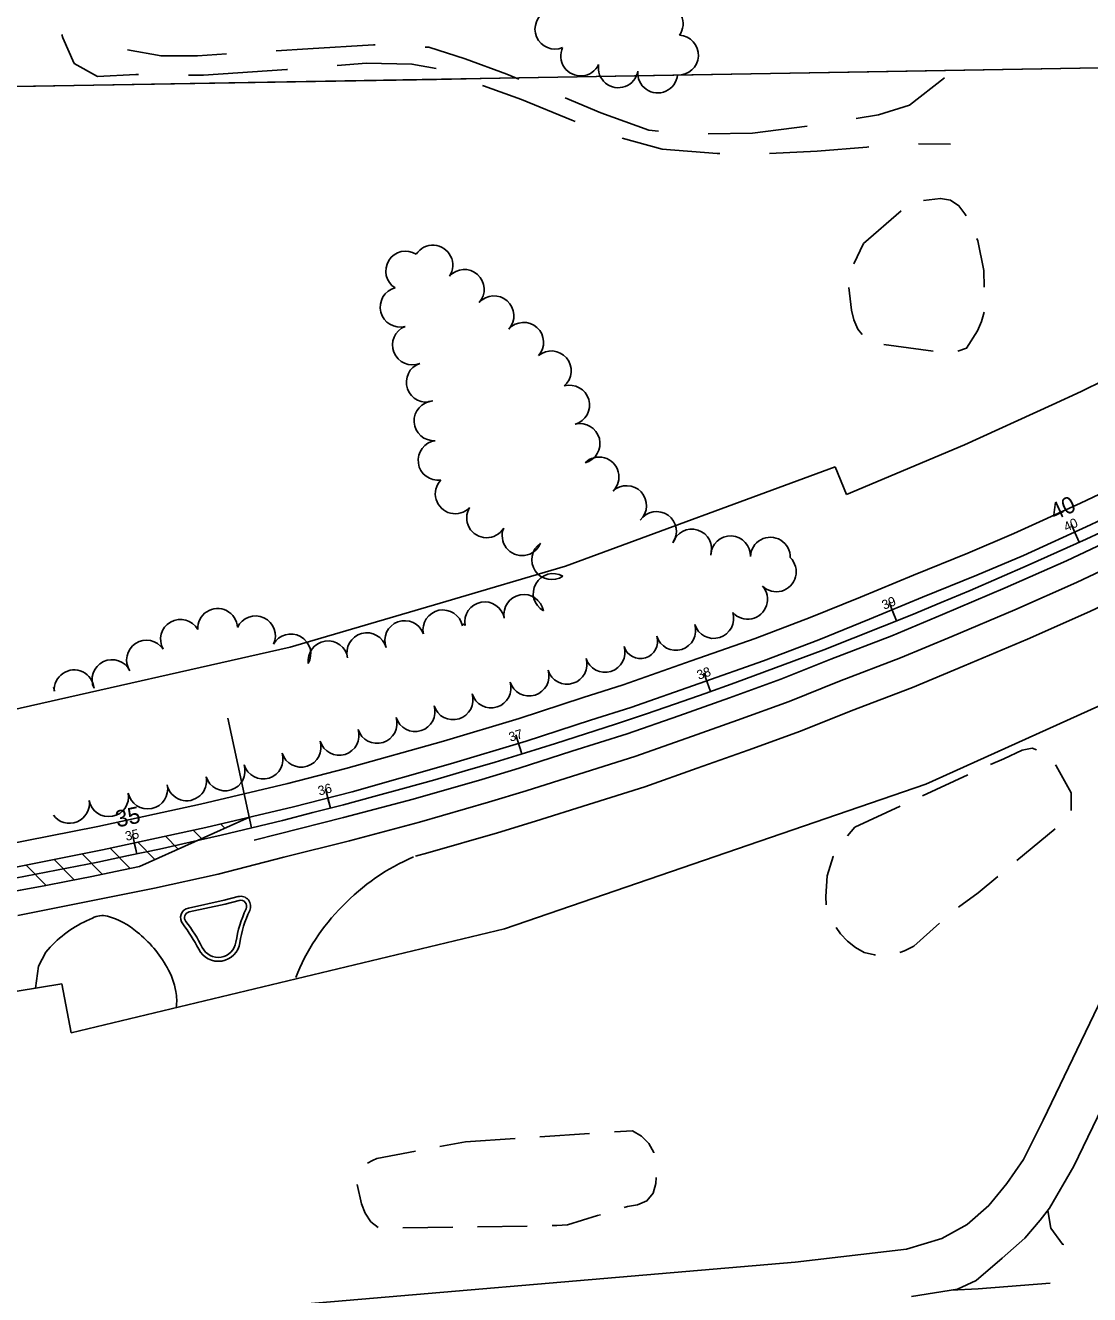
# Model space of a CAD drawing. Extents: x -2233 to 187241, y 4582 to 150524.
# Drawn here: x 103601 to 104136, y 58194 to 58832 of the extents above; entities that cross this region are included whole.
import ezdxf

# ---------------------------------------------------------------- set-up
doc = ezdxf.new("R2010")
doc.units = 0
for name, color, linetype in [('BLDG', 7, 'Continuous'), ('DRIVWY', 7, 'Continuous'), ('DV_X_Corp_Line', 7, 'Continuous'), ('GE_X_CL_100', 7, 'Continuous'), ('GE_X_CL_20', 7, 'Continuous'), ('GE_X_CL_2000', 7, 'Continuous'), ('GE_X_CL_50', 7, 'Continuous'), ('PM_P_Transverse_Line', 7, 'Continuous'), ('PM_X_CL_Double_Solid', 7, 'Continuous'), ('PM_X_Lane_Line', 7, 'Continuous'), ('PV_X_Driveway', 7, 'Continuous'), ('PV_X_Shoulder', 7, 'Continuous'), ('ROAD', 7, 'Continuous'), ('RW_X_Fee_RW', 7, 'Continuous'), ('SC_Scratch2', 7, 'Continuous'), ('TREES', 7, 'Continuous')]:
    doc.layers.add(name, color=color, linetype=linetype)

msp = doc.modelspace()

# ---------------------------------------------------------------- linework, layer by layer
at = {"layer": 'BLDG'}
for p, q in [((104022.26, 58721.93), (104041.08, 58738.38)), ((104017.32, 58711.6), (104022.26, 58721.93)), ((104057.17, 58667.68), (104032.4, 58671.05)), ((104051.91, 58444.23), (104074.59, 58454.72)), ((104017.88, 58428.47), (104040.57, 58438.98)), ((104014.17, 58424.11), (104017.88, 58428.47)), ((104118.56, 58427.62), (104099.31, 58411.66)), ((103822.17, 58270.37), (103847.12, 58272.01)), ((103859.59, 58272.82), (103884.54, 58274.46)), ((103809.28, 58267.94), (103822.17, 58270.37)), ((103815.74, 58227.45), (103790.74, 58227.08)), ((103853.23, 58227.99), (103828.24, 58227.63))]:
    msp.add_line(p, q, dxfattribs=at)
for points in [[(104052.42, 58743.43), (104060.97, 58744.55), (104065.94, 58743.66), (104070.15, 58740.83), (104073.21, 58736.75), (104073.78, 58735.75)], [(104079.14, 58724.46), (104079.68, 58723.22), (104082.77, 58708.27), (104082.82, 58699.89)], [(104021.53, 58676.09), (104019.45, 58678.79), (104017.31, 58683.52), (104016.11, 58688.4), (104014.83, 58699.7)], [(104082.85, 58687.4), (104081.51, 58682.64), (104079.48, 58677.94), (104074.02, 58669.19), (104069.61, 58667.83)], [(104085.97, 58459.92), (104092.75, 58462.89), (104101.99, 58467.22), (104106.95, 58468.14), (104109.15, 58467.33)], [(104118.7, 58459.74), (104119.06, 58459.26), (104126.52, 58445.66), (104126.55, 58436.78)], [(104003.53, 58389.49), (104003.25, 58393.71), (104004.01, 58403.94), (104007.02, 58413.68), (104007.12, 58413.98)], [(104089.69, 58403.68), (104079.88, 58395.55), (104070, 58388.29)], [(104060.44, 58380.25), (104047.47, 58368.74), (104042.89, 58366.39), (104040.54, 58365.51)], [(104028.25, 58364.21), (104027.72, 58364.23), (104022.6, 58365.4), (104018.26, 58368.02), (104014.2, 58371.14), (104010.64, 58374.92), (104008.5, 58378.1)], [(103897.01, 58275.28), (103906.18, 58275.88), (103910.59, 58273.19), (103914.3, 58269.48), (103916.79, 58264.97), (103916.84, 58264.73)], [(103772.92, 58259.55), (103775.48, 58260.99), (103777.56, 58261.94), (103797, 58265.61)], [(103918.01, 58252.33), (103917.88, 58249.44), (103916.56, 58244.53), (103913.37, 58240.61), (103908.56, 58238.69), (103903.6, 58237.85), (103901.91, 58237.34)], [(103778.34, 58227.18), (103774.63, 58230.1), (103771.78, 58234.53), (103769.87, 58239.2), (103767.65, 58248.92)], [(103889.95, 58233.69), (103888.46, 58233.24), (103873.47, 58228.63), (103868.07, 58228.21), (103865.73, 58228.18)]]:
    msp.add_lwpolyline(points, dxfattribs=at)
at = {"layer": 'DRIVWY'}
msp.add_line((104049.84, 58771.95), (104066.03, 58771.87), dxfattribs=at)
for points in [[(103619.24, 58826.98), (103619.72, 58825.27), (103625.47, 58812.37), (103637.19, 58805.87), (103656.54, 58806.85), (103657.86, 58806.83)], [(103701.99, 58817.16), (103687.46, 58816.22), (103669.18, 58816.19), (103652.3, 58819.25)], [(103776.85, 58821.74), (103776.01, 58821.77), (103742.91, 58819.79), (103726.93, 58818.76)], [(103849.05, 58804.52), (103842.87, 58806.95), (103822.06, 58814.74), (103803.72, 58820.53), (103801.82, 58820.62)], [(103682.86, 58806.55), (103690.51, 58806.47), (103732.37, 58809.32), (103732.76, 58809.35)], [(103757.68, 58811.39), (103772.43, 58812.6), (103795.24, 58812.1), (103807.42, 58809.88)], [(103830.76, 58801.35), (103831.19, 58801.15), (103850.33, 58794.29), (103875.55, 58783.82), (103877.32, 58783.16)], [(104062.89, 58805.16), (104045.39, 58791.39), (104029.83, 58786.56), (104018.55, 58784.72)], [(103919.14, 58778.42), (103914.32, 58778.8), (103890.27, 58787.63), (103872.22, 58795.15)], [(103900.88, 58774.83), (103921.03, 58769.23), (103948.69, 58767.12), (103950.03, 58767.12)], [(103993.85, 58780.85), (103966.51, 58777.3), (103944.09, 58777.02)], [(103975.03, 58767.17), (103998.98, 58768.34), (104023.94, 58770.31), (104024.92, 58770.41)], [(104122.98, 58218.73), (104122.21, 58218.84), (104116.45, 58226.99), (104114.82, 58235.82)], [(104066.24, 58195.79), (104066.3, 58195.77), (104079.9, 58196.41), (104116.11, 58199.24)]]:
    msp.add_lwpolyline(points, dxfattribs=at)
at = {"layer": 'DV_X_Corp_Line'}
for p, q in [((103936.01, 58806.62), (103830.01, 58804.79)), ((103936.01, 58806.62), (103830.01, 58804.79)), ((103830.01, 58804.79), (103936.01, 58806.62)), ((103830.01, 58804.79), (103936.01, 58806.62)), ((104024.93, 58808.15), (103936.01, 58806.62)), ((104024.93, 58808.15), (103936.01, 58806.62)), ((103936.01, 58806.62), (104024.93, 58808.15)), ((103936.01, 58806.62), (104024.93, 58808.15)), ((104256.43, 58812.15), (104024.93, 58808.15)), ((104256.43, 58812.15), (104024.93, 58808.15)), ((104024.93, 58808.15), (104256.43, 58812.15)), ((104024.93, 58808.15), (104256.43, 58812.15)), ((103605.04, 58800.91), (103465.01, 58798.49)), ((103605.04, 58800.91), (103465.01, 58798.49)), ((103465.01, 58798.49), (103605.04, 58800.91)), ((103465.01, 58798.49), (103605.04, 58800.91)), ((103807.61, 58804.4), (103605.04, 58800.91)), ((103807.61, 58804.4), (103605.04, 58800.91)), ((103605.04, 58800.91), (103807.61, 58804.4)), ((103605.04, 58800.91), (103807.61, 58804.4)), ((103830.01, 58804.79), (103807.61, 58804.4)), ((103830.01, 58804.79), (103807.61, 58804.4)), ((103807.61, 58804.4), (103830.01, 58804.79)), ((103807.61, 58804.4), (103830.01, 58804.79))]:
    msp.add_line(p, q, dxfattribs=at)
at = {"layer": 'GE_X_CL_100'}
for p, q in [((104130.7, 58571.72), (104126.55, 58580.82)), ((104038.86, 58532.17), (104035.11, 58541.44)), ((103945.39, 58496.66), (103942.04, 58506.09)), ((103850.45, 58465.27), (103847.52, 58474.83)), ((103754.24, 58438.04), (103751.73, 58447.72)), ((103656.93, 58415.04), (103654.84, 58424.82))]:
    msp.add_line(p, q, dxfattribs=at)
at = {"layer": 'GE_X_CL_20'}
msp.add_arc((103178.49, 60656.39), 2291.85, 271.61534, 297.032, dxfattribs=at)
at = {"layer": 'GE_X_CL_2000'}
msp.add_arc((103178.49, 60656.39), 2291.85, 271.61534, 297.032, dxfattribs=at)
at = {"layer": 'GE_X_CL_50'}
for p, q in [((104130.7, 58571.72), (104128.62, 58576.27)), ((104038.86, 58532.17), (104036.99, 58536.81)), ((103945.39, 58496.66), (103943.72, 58501.38)), ((103850.45, 58465.27), (103848.99, 58470.05)), ((103754.24, 58438.04), (103752.98, 58442.88)), ((103656.93, 58415.04), (103655.88, 58419.93))]:
    msp.add_line(p, q, dxfattribs=at)
at = {"layer": 'PM_P_Transverse_Line'}
for p, q in [((103699.02, 58430.11), (103701.15, 58427.96)), ((103671.33, 58423.97), (103677.76, 58417.47)), ((103685.24, 58426.98), (103689.46, 58422.72)), ((103643.51, 58417.96), (103653.63, 58407.74)), ((103657.42, 58420.97), (103666.07, 58412.23)), ((103615.38, 58412.27), (103625.55, 58402)), ((103629.47, 58415.09), (103639.62, 58404.83)), ((103601.29, 58409.45), (103611.39, 58399.24))]:
    msp.add_line(p, q, dxfattribs=at)
at = {"layer": 'PM_X_CL_Double_Solid'}
msp.add_line((103658.27, 58408.73), (103713.63, 58433.56), dxfattribs=at)
msp.add_lwpolyline([(104549.42, 58789.22), (104480.85, 58754.57), (104407.51, 58716.42), (104337.15, 58681.31), (104276.07, 58649.94), (104219.28, 58620.77), (104178.58, 58600.57), (104136.35, 58580.42), (104102.59, 58565.09), (104079.21, 58555.12), (104051.85, 58544.04), (104025.19, 58532.98), (103999.79, 58522.66), (103971.91, 58512.06), (103939.63, 58500.76), (103905.19, 58488.63), (103884.96, 58482.2), (103852.73, 58471.7), (103814.55, 58460.25), (103765.15, 58446.32), (103735.68, 58438.77), (103691.58, 58428.35), (103639.75, 58417.15), (103591.14, 58407.41)], dxfattribs=at)
msp.add_arc((103178.5, 60657.41), 2299.29, 272.30706, 282.04395, dxfattribs=at)
at = {"layer": 'PM_X_Lane_Line'}
msp.add_lwpolyline([(103715.87, 58421.93), (103727.92, 58425.04), (103760.91, 58433.27), (103795.8, 58442.55), (103830.34, 58452.49), (103849.12, 58458.17), (103875.59, 58466.61), (103903.41, 58475.4), (103929.39, 58484.51), (103954.87, 58493.52), (103980.59, 58502.83), (104005.8, 58512.97), (104036.41, 58524.69), (104061.94, 58535.37), (104093.5, 58548.73), (104124.31, 58562.4), (104164.25, 58581.24)], dxfattribs=at)
at = {"layer": 'PV_X_Driveway'}
for points in [[(103707.94, 58393.56), (103700.9, 58391.74), (103682.89, 58387.8)], [(103683.31, 58385.85), (103701.36, 58389.79), (103708.44, 58391.62)], [(103606.12, 58347.51), (103607.5, 58358.62), (103611.29, 58365.61), (103613.47, 58368.21)]]:
    msp.add_lwpolyline(points, dxfattribs=at)
for centre, radius, start, end in [((103709.19, 58388.72), 5, 334.64998, 104.49957), ((103683.95, 58382.92), 5, 102.32746, 218.12199), ((103683.95, 58382.92), 3, 102.32746, 218.12199), ((103765.89, 58361.86), 59.74, 154.64998, 171.48489), ((103709.19, 58388.72), 3, 334.64998, 104.49957), ((103765.89, 58361.86), 57.74, 154.64998, 171.48489), ((103656.18, 58328.55), 58.29, 111.58021, 137.12707), ((103639.82, 58373.33), 10.7, 77.39527, 118.31637), ((103631.7, 58346.48), 38.73, 49.03295, 74.35007), ((103621.37, 58333.81), 74.55, 26.54149, 38.12199), ((103621.37, 58333.81), 76.55, 26.54149, 38.12199), ((103622.17, 58330.81), 56.89, 28.50698, 52.13198), ((103697.91, 58372.04), 11, 206.54149, 351.48489), ((103697.91, 58372.04), 9, 206.54149, 351.48489), ((103640.08, 58339.25), 37.14, 10.19225, 30.24545), ((103652.04, 58341.41), 24.99, 351.63947, 10.17871)]:
    msp.add_arc(centre, radius, start, end, dxfattribs=at)
at = {"layer": 'PV_X_Shoulder'}
msp.add_lwpolyline([(104180.06, 58557.72), (104176.14, 58555.89), (104135.96, 58536.93), (104104.63, 58523.04), (104072.8, 58509.56), (104046.82, 58498.7), (104016.03, 58486.91), (103990.58, 58476.67), (103964.3, 58467.16), (103938.69, 58458.1), (103912.27, 58448.83), (103884.06, 58439.92), (103857.42, 58431.43), (103838.26, 58425.63), (103803.27, 58415.57), (103797.1, 58413.93)], dxfattribs=at)
for centre, radius, start, end in [((103838.24, 58314.41), 107.69, 113.04536, 136.30696), ((103833.92, 58315), 104.18, 134.9013, 158.69832)]:
    msp.add_arc(centre, radius, start, end, dxfattribs=at)
at = {"layer": 'ROAD'}
for points in [[(104544.01, 58799.93), (104475.38, 58765.25), (104402.06, 58727.11), (104331.73, 58692.02), (104270.58, 58660.61), (104213.87, 58631.49), (104173.33, 58611.36), (104131.28, 58591.3), (104097.76, 58576.07), (104074.6, 58566.2), (104047.3, 58555.14), (104020.63, 58544.08), (103995.4, 58533.83), (103967.79, 58523.33), (103935.66, 58512.08), (103901.38, 58500.01), (103881.29, 58493.63), (103849.15, 58483.16), (103811.19, 58471.78), (103762.03, 58457.91), (103732.81, 58450.42), (103688.94, 58440.06), (103637.3, 58428.9), (103588.89, 58419.2)], [(103597.08, 58384.09), (103630.69, 58390.83), (103665.82, 58397.87), (103697.85, 58404.87), (103730.87, 58413.41), (103763.9, 58421.65), (103799, 58430.99), (103833.73, 58440.98), (103852.67, 58446.71), (103879.22, 58455.17), (103907.21, 58464.01), (103933.38, 58473.19), (103958.91, 58482.23), (103984.87, 58491.62), (104010.18, 58501.8), (104040.87, 58513.55), (104066.6, 58524.31), (104098.27, 58537.72), (104129.3, 58551.48), (104169.35, 58570.37)], [(104046.33, 58192.55), (104069.4, 58196.3), (104078.92, 58200.64), (104091.84, 58211.85), (104103.26, 58221.82), (104110.94, 58230.97), (104115.77, 58236.98), (104127.94, 58258.12), (104163.49, 58331.66), (104188.53, 58383.59), (104209.34, 58426.04), (104228.45, 58458.76), (104239.7, 58479.24), (104252.49, 58494.69), (104260.68, 58504.13), (104271.43, 58515.53), (104286.42, 58528.48), (104299.99, 58538.33), (104312.45, 58545.8), (104349.33, 58563.8)], [(104153.09, 58365.47), (104131.64, 58320.85), (104112.53, 58281.15), (104102.72, 58261.4), (104094.28, 58249.37), (104085.17, 58238.27), (104074.33, 58228.73), (104061.52, 58221.63), (104043.86, 58216.28), (103987.94, 58209.75), (103693.47, 58184.76)]]:
    msp.add_lwpolyline(points, dxfattribs=at)
at = {"layer": 'RW_X_Fee_RW'}
for p, q in [((102806.64, 58787.13), (104461.34, 58815.68)), ((104008.03, 58609.56), (104013.67, 58595.65)), ((103619.33, 58349.67), (103624.02, 58325.11))]:
    msp.add_line(p, q, dxfattribs=at)
for points in [[(104013.67, 58595.65), (104073, 58620.7), (104117.11, 58640.85), (104131.58, 58647.46), (104189.36, 58675.9)], [(103593.08, 58487.18), (103733.97, 58518.89), (103812.35, 58542), (103872.49, 58559.73), (104008.03, 58609.56)], [(103624.02, 58325.11), (103841.73, 58377.42), (104053.54, 58450.04), (104257.56, 58542.29)], [(103245.74, 58308.99), (103370.94, 58315.88), (103373.66, 58316.18), (103495.59, 58329.46), (103619.33, 58349.67)]]:
    msp.add_lwpolyline(points, dxfattribs=at)
at = {"layer": 'SC_Scratch2'}
msp.add_line((103714.54, 58428.12), (103702.76, 58483.34), dxfattribs=at)
at = {"layer": 'TREES'}
for centre, radius, start, end in [((103867.1, 58829.62), 10, 112.97528, 292.97528), ((103921.54, 58832.2), 10, 325.43575, 145.43575), ((103929.24, 58816.55), 10, 266.93748, 86.93748), ((103880.05, 58816.14), 10, 154.7153, 334.7153), ((103898.95, 58810.2), 10, 170.36746, 350.36746), ((103918.76, 58807.54), 10, 174.36275, 354.36275), ((103792.11, 58708.06), 10, 57.97996, 237.97996), ((103805.76, 58711.02), 10, 326.52038, 146.52038), ((103821.56, 58698.85), 10, 318.31355, 138.31355), ((103789.29, 58689.89), 10, 104.34155, 284.34155), ((103836.5, 58685.55), 10, 318.31255, 138.31255), ((103795.47, 58670.91), 10, 111.72897, 291.72897), ((103851.4, 58672.2), 10, 317.96276, 137.96276), ((103865.29, 58657.88), 10, 310.30094, 130.30094), ((103802.44, 58652.17), 10, 109.1033, 289.1033), ((103874.52, 58640.64), 10, 286.01108, 106.01108), ((103806.35, 58632.74), 10, 93.64552, 273.64552), ((103879.78, 58621.35), 10, 284.51118, 104.51118), ((103808.38, 58612.86), 10, 98.03346, 278.03346), ((103889.3, 58604.54), 10, 314.55179, 134.55179), ((103817, 58596.04), 10, 136.18112, 316.18112), ((103903.17, 58590.13), 10, 313.26197, 133.26197), ((103832.79, 58583.97), 10, 149.02038, 329.02038), ((103918.2, 58577.09), 10, 324.83159, 144.83159), ((103850.6, 58574.99), 10, 157.50723, 337.50723), ((103935.9, 58568.3), 10, 342.34129, 162.34129), ((103865.49, 58562.92), 10, 124.40844, 304.40844), ((103955.42, 58564.87), 10, 357.73201, 177.73201), ((103975.41, 58564.22), 10, 358.5464, 178.5464), ((103978.41, 58556.82), 10, 225.59147, 45.59147), ((103866.22, 58545.96), 10, 60.52136, 240.52136), ((103851.47, 58535.42), 10, 10.59881, 190.59881), ((103963.97, 58543.01), 10, 221.85697, 41.85697), ((103831.81, 58531.74), 10, 10.59881, 190.59881), ((103678.9, 58522.92), 10, 29.65744, 209.65744), ((103697.58, 58528.4), 10, 3.07549, 183.07549), ((103716.61, 58524.67), 10, 334.76534, 154.76534), ((103791.61, 58522.28), 10, 20.13697, 200.13697), ((103810.8, 58527.68), 10, 11.2927, 191.2927), ((103946.97, 58533.36), 10, 197.31947, 17.31947), ((103772.58, 58516.19), 10, 15.4023, 195.4023), ((103821.3, 58529.77), 0.696, 10.59881, 190.59881), ((103927.88, 58527.4), 10, 197.31947, 17.31947), ((103661.85, 58512.49), 10, 33.24013, 213.24013), ((103734.4, 58515.56), 10, 330.97005, 150.97005), ((103753.04, 58512.12), 10, 8.11798, 188.11798), ((103910.1, 58521.86), 8.63, 197.31947, 17.31947), ((103873.22, 58510.36), 10, 197.31947, 17.31947), ((103892.31, 58516.31), 10, 197.31947, 17.31947), ((103625.49, 58497.55), 10, 4.50424, 184.50424), ((103644.47, 58502.67), 10, 25.67742, 205.67742), ((103854.13, 58504.41), 10, 197.31947, 17.31947), ((103835.03, 58498.45), 10, 197.31947, 17.31947), ((103605.58, 58495.66), 10, 6.35145, 18.57326), ((103815.94, 58492.5), 10, 197.31947, 17.31947), ((103796.85, 58486.54), 10, 197.31947, 17.31947), ((103777.75, 58480.59), 10, 197.31947, 17.31947), ((103758.66, 58474.64), 10, 197.31947, 17.31947), ((103739.57, 58468.68), 10, 197.31947, 17.31947), ((103720.47, 58462.73), 10, 197.31947, 17.31947), ((103701.38, 58456.77), 10, 197.31947, 17.31947), ((103662.47, 58447.65), 10, 191.81943, 11.81943), ((103682.05, 58451.75), 10, 191.82001, 11.82001), ((103642.85, 58443.77), 10, 190.57938, 10.57938), ((103623.14, 58440.42), 10, 215.62186, 8.67651)]:
    msp.add_arc(centre, radius, start, end, dxfattribs=at)

# ---------------------------------------------------------------- texts
at = {"layer": 'GE_X_CL_100'}
for s, rotation, p in [('40', 24.54944, (104118.35, 58582.57)), ('35', 12.04952, (103647.19, 58428.3))]:
    msp.add_text(s, height=8.4, rotation=rotation, dxfattribs=at).set_placement(p)
at = {"layer": 'GE_X_CL_50'}
for s, rotation, p in [('40', 24.54944, (104124.14, 58576.97)), ('39', 22.04946, (104032.56, 58537.71)), ('38', 19.54947, (103939.41, 58502.5)), ('37', 17.04949, (103844.76, 58471.37)), ('36', 14.54951, (103748.69, 58444.35)), ('35', 12.04952, (103651.66, 58421.59))]:
    msp.add_text(s, height=4.68, rotation=rotation, dxfattribs=at).set_placement(p)

doc.saveas('drawing.dxf')
